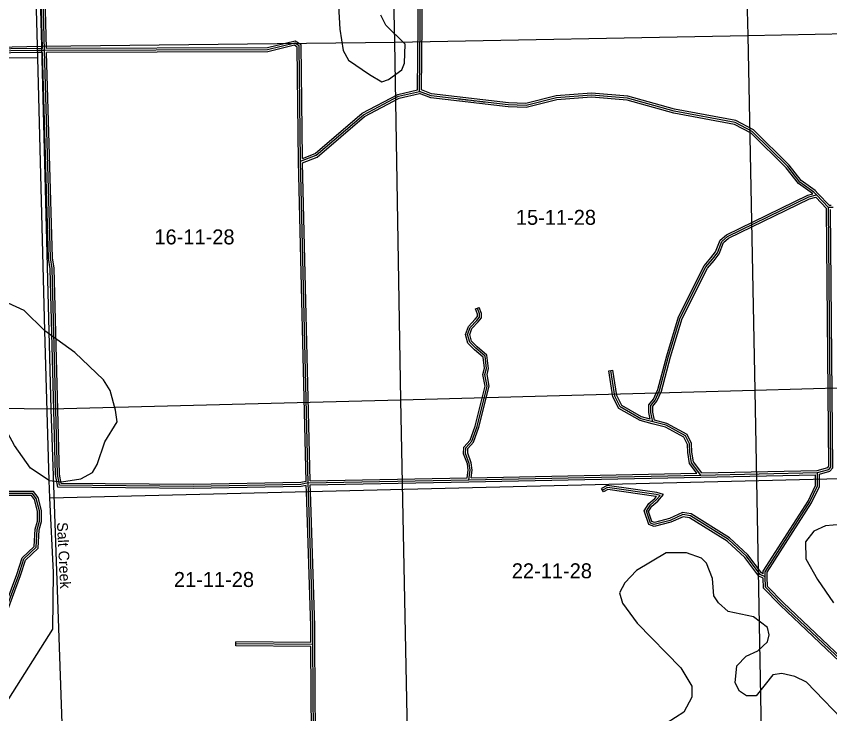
# Model space of a CAD drawing. Extents: x 457167 to 656239, y 1787309 to 1969297.
# Drawn here: x 499897 to 512118, y 1886987 to 1897474 of the extents above; entities that cross this region are included whole.
import ezdxf

# ---------------------------------------------------------------- set-up
doc = ezdxf.new("R2010")
doc.units = 0
for name, color, linetype in [('Level 1', 7, 'Continuous'), ('Level 2', 7, 'Continuous'), ('Level 31', 7, 'Continuous'), ('Level 32', 7, 'Continuous'), ('Level 34', 7, 'Continuous'), ('Level 41', 7, 'Continuous'), ('Level 5', 7, 'Continuous'), ('Level 7', 7, 'Continuous')]:
    doc.layers.add(name, color=color, linetype=linetype)

msp = doc.modelspace()

# ---------------------------------------------------------------- linework, layer by layer
at = {"layer": 'Level 1'}
for p, q in [((505582.268, 1897085.119), (505466.914, 1902363.727)), ((510762.821, 1902423.898), (510886.59, 1897183.146)), ((500127.012, 1902302.055), (500274.348, 1897023.086)), ((510886.59, 1897183.146), (516244.965, 1897288.554)), ((500274.348, 1897023.086), (505582.268, 1897085.119)), ((505582.268, 1897085.119), (510886.59, 1897183.146)), ((505672.465, 1891700.927), (505582.268, 1897085.119)), ((510886.59, 1897183.146), (510995.326, 1891848.683)), ((497255.468, 1896947.776), (500274.348, 1897023.086)), ((500274.348, 1897023.086), (500415.738, 1891568.407)), ((516308.061, 1891984.566), (510995.326, 1891848.683)), ((510995.326, 1891848.683), (505672.465, 1891700.927)), ((510995.326, 1891848.683), (511090.226, 1886528.356)), ((500415.738, 1891568.407), (497232.565, 1891604.756)), ((505672.465, 1891700.927), (500415.738, 1891568.407)), ((505779.956, 1886434.392), (505672.465, 1891700.927)), ((500415.738, 1891568.407), (500597.539, 1886332.994))]:
    msp.add_line(p, q, dxfattribs=at)
at = {"layer": 'Level 31'}
for p, q in [((500322.628, 1896957.686), (500249.336, 1899567.191)), ((500322.628, 1896957.686), (500219.279, 1896956.304)), ((504283.125, 1890456.996), (504168.09, 1895292.551)), ((512101.455, 1894596.097), (511919.348, 1894786.631)), ((512168.232, 1894595.838), (512101.455, 1894596.097)), ((510183.712, 1890576.198), (511936.512, 1890611.883)), ((511936.12, 1890510.79), (511936.512, 1890611.883)), ((504283.125, 1890456.996), (506697.498, 1890505.364)), ((506697.498, 1890505.364), (510183.712, 1890576.198)), ((504287.056, 1890329.703), (504283.125, 1890456.996)), ((504352.372, 1888025.719), (503197.885, 1888036.647))]:
    msp.add_line(p, q, dxfattribs=at)
for points in [[(505955.957, 1896344.568), (505981.985, 1898845.647), (505959.925, 1899679.222)], [(500219.279, 1896956.304), (498188.576, 1896932.546), (497805.28, 1896975.64)], [(504082.836, 1897068.603), (503674.152, 1896970.281), (500322.628, 1896957.686)], [(504283.125, 1890456.996), (504174.895, 1890432.711), (502557.268, 1890405.198), (500548.322, 1890421.216), (500515.628, 1890587.905), (500435.426, 1893681.086), (500411.288, 1893839.738), (500322.628, 1896957.686)], [(504168.09, 1895292.551), (504149.44, 1897026.874), (504082.836, 1897068.603)], [(504168.09, 1895292.551), (504401.867, 1895383.596), (505112.496, 1895989.441), (505638.95, 1896270.944), (505955.957, 1896344.568)], [(511919.348, 1894786.631), (511877.544, 1894830.431), (511669.527, 1894981.066), (511486.959, 1895215.241), (510955.435, 1895742.429), (510697.44, 1895876.901), (509781.045, 1896047.061), (509081.617, 1896241.476), (508539.95, 1896285.086), (508014.487, 1896245.365), (507555.815, 1896130.471), (507289.064, 1896139.542), (506130.574, 1896277.313), (505955.957, 1896344.568)], [(509460.49, 1891375.444), (509429.255, 1891518.481), (509432.521, 1891621.017), (509494.224, 1891702.957), (509561.904, 1891849.24), (509697.813, 1892361.81), (509872.144, 1892941.505), (510257.71, 1893704.738), (510357.386, 1893821.44), (510430.894, 1893914.972), (510495.809, 1894087.814), (510583.545, 1894160.561), (511802.21, 1894756.541), (511919.348, 1894786.631)], [(511936.512, 1890611.883), (512103.67, 1890661.416), (512136.873, 1890694.379), (512101.455, 1894596.097)], [(506697.498, 1890505.364), (506715.257, 1890650.751), (506703.891, 1890750.437), (506648.828, 1890897.21), (506652.045, 1890985.2), (506740.22, 1891084.484), (506819.656, 1891304.171), (506970.621, 1891913.039), (506939.198, 1892086.262), (506959.928, 1892180), (506939.989, 1892361.905), (506799.911, 1892482.473), (506709.645, 1892573.749), (506677.67, 1892688.428), (506715.937, 1892793.731), (506815.897, 1892898.787), (506856.803, 1892948.442), (506857.003, 1892998.261), (506825.239, 1893086.391)], [(509460.49, 1891375.444), (509279.721, 1891422.343), (508970.352, 1891599.576), (508888.945, 1891761.36), (508828.468, 1892148.522)], [(510183.712, 1890576.198), (510041.003, 1890759.676), (510018.092, 1890917.953), (510009.685, 1891044.172), (509951.641, 1891164.406), (509659.689, 1891324.109), (509460.49, 1891375.444)], [(511149.95, 1889045.811), (511147.388, 1889122.551), (511818.397, 1890170.511), (511935.735, 1890411.879), (511936.12, 1890510.79)], [(511149.95, 1889045.811), (511071.521, 1889078.483), (510867.477, 1889357.836), (510596.216, 1889607.999), (510024.189, 1889962.261), (509910.085, 1889980.531), (509719.556, 1889893.28), (509482.699, 1889832.76), (509424.263, 1889853.719), (509363.271, 1890032.512), (509425.033, 1890128.997), (509513.099, 1890202.106), (509568.69, 1890266.251), (509513.104, 1890283.926), (508779.505, 1890389.749), (508703.334, 1890348.96)], [(499446.294, 1887774.127), (499934.886, 1889072.839), (500010.642, 1889314.346), (500194.886, 1889488.851), (500212.544, 1889755.331), (500246.145, 1889880.285), (500246.811, 1890038.834), (500197.65, 1890222.32), (500139.447, 1890297.476), (497226.974, 1890300.4)], [(504352.372, 1888025.719), (504350.338, 1888306.101), (504287.056, 1890329.703)], [(512384.154, 1887700.963), (511395.799, 1888638.292), (511155.063, 1888889.059), (511149.95, 1889045.811)], [(504381.855, 1886446.272), (504360.798, 1886663.821), (504352.372, 1888025.719)]]:
    msp.add_lwpolyline(points, dxfattribs=at)
at = {"layer": 'Level 32'}
for p, q in [((500291.785, 1896987.276), (500219.339, 1899566.678)), ((500351.795, 1896987.797), (500280.175, 1899537.788)), ((500291.785, 1896987.276), (500218.878, 1896986.301)), ((500293.48, 1896927.292), (500219.681, 1896926.306)), ((504252.55, 1890480.881), (504138.098, 1895291.837)), ((504312.407, 1890487.588), (504198.582, 1895272.23)), ((512114.329, 1894626.048), (511941.037, 1894807.359)), ((512071.563, 1894583.952), (511909.8, 1894753.201)), ((512142.025, 1894625.94), (512114.329, 1894626.048)), ((506797.015, 1893076.22), (506853.463, 1893096.564)), ((508798.826, 1892143.893), (508858.109, 1892153.152)), ((506731.472, 1890536.06), (510123.321, 1890604.977)), ((510198.151, 1890606.498), (511931.862, 1890641.795)), ((504312.408, 1890487.588), (506670.875, 1890534.836)), ((506698.108, 1890475.369), (510184.321, 1890546.204)), ((510184.323, 1890546.204), (511906.394, 1890581.262)), ((511906.12, 1890510.906), (511906.394, 1890581.262)), ((511966.12, 1890510.673), (511966.426, 1890589.456)), ((504257.07, 1890328.776), (504254.261, 1890419.771)), ((504314.048, 1890427.608), (506698.1, 1890475.369)), ((504317.042, 1890330.628), (504314.048, 1890427.608)), ((508717.496, 1890322.512), (508689.171, 1890375.406)), ((503197.601, 1888006.647), (503198.17, 1888066.646)), ((504322.151, 1888056.006), (503198.17, 1888066.646)), ((504322.555, 1887995.998), (503197.601, 1888006.647))]:
    msp.add_line(p, q, dxfattribs=at)
for points in [[(505926.204, 1896368.457), (505951.98, 1898845.407), (505930.724, 1899648.641)], [(505986.174, 1896365.079), (506011.99, 1898845.888), (505990.728, 1899649.341)], [(504088.08, 1897100.721), (503670.538, 1897000.267), (500351.795, 1896987.796)], [(504197.622, 1895336.247), (504179.263, 1897043.591), (504088.08, 1897100.72)], [(500218.928, 1896986.303), (498190.082, 1896962.566), (497831.324, 1897002.901)], [(504077.595, 1897036.484), (503677.766, 1896940.293), (500353.49, 1896927.801)], [(504138.098, 1895291.837), (504119.617, 1897010.156), (504077.595, 1897036.486)], [(500219.63, 1896926.305), (498187.07, 1896902.526), (497839.98, 1896941.547)], [(504254.261, 1890419.772), (504178.471, 1890402.767), (502557.404, 1890375.196), (500523.596, 1890391.412), (500485.702, 1890584.606), (500405.485, 1893678.43), (500381.352, 1893837.045), (500293.48, 1896927.292)], [(504252.549, 1890480.881), (504171.318, 1890462.656), (502557.133, 1890435.201), (500573.049, 1890451.021), (500545.554, 1890591.204), (500465.369, 1893683.741), (500441.225, 1893842.431), (500353.491, 1896927.801)], [(504197.623, 1895336.246), (504386.259, 1895409.713), (505095.495, 1896014.37), (505628.3, 1896299.269), (505926.205, 1896368.456)], [(511941.051, 1894807.344), (511897.356, 1894853.125), (511690.57, 1895002.868), (511509.443, 1895235.194), (510973.333, 1895766.931), (510707.328, 1895905.578), (509787.814, 1896076.318), (509086.885, 1896271.149), (508540.024, 1896315.178), (508009.676, 1896275.087), (507552.618, 1896160.598), (507291.35, 1896169.483), (506137.85, 1896306.66), (505986.174, 1896365.08)], [(504198.582, 1895272.23), (504417.475, 1895357.479), (505129.497, 1895964.511), (505649.599, 1896242.618), (505953.772, 1896313.261)], [(511862.3, 1894802.951), (511857.731, 1894807.738), (511648.485, 1894959.263), (511464.475, 1895195.286), (510937.537, 1895717.926), (510687.552, 1895848.223), (509774.276, 1896017.805), (509076.348, 1896211.802), (508539.877, 1896254.995), (508019.298, 1896215.642), (507559.012, 1896100.345), (507286.779, 1896109.601), (506123.299, 1896247.966), (505953.772, 1896313.261)], [(509420.765, 1891416.744), (509399.15, 1891515.716), (509402.84, 1891631.471), (509468.337, 1891718.453), (509533.576, 1891859.461), (509668.941, 1892369.976), (509844.175, 1892952.675), (510232.558, 1893721.482), (510334.176, 1893840.459), (510404.44, 1893929.863), (510470.525, 1894105.822), (510567.15, 1894185.941), (511791.78, 1894784.836), (511862.3, 1894802.951)], [(509485.861, 1891399.886), (509459.358, 1891521.246), (509462.204, 1891610.562), (509520.11, 1891687.461), (509590.231, 1891839.019), (509726.685, 1892353.643), (509900.113, 1892930.335), (510282.863, 1893687.993), (510380.596, 1893802.421), (510457.348, 1893900.081), (510521.092, 1894069.806), (510599.939, 1894135.183), (511812.639, 1894728.246), (511909.8, 1894753.201)], [(511931.863, 1890641.795), (512087.899, 1890688.032), (512106.759, 1890706.756), (512071.564, 1894583.951)], [(511966.426, 1890589.456), (512119.441, 1890634.8), (512166.987, 1890682.001), (512131.73, 1894565.979)], [(506670.875, 1890534.836), (506685.049, 1890650.873), (506674.504, 1890743.363), (506618.627, 1890892.3), (506622.458, 1890997.065), (506713.965, 1891100.101), (506790.914, 1891312.906), (506939.955, 1891914.014), (506908.601, 1892086.847), (506929.567, 1892181.648), (506911.455, 1892346.881), (506779.427, 1892460.521), (506682.838, 1892558.191), (506646.188, 1892689.636), (506689.882, 1892809.871), (506793.424, 1892918.691), (506826.845, 1892959.261), (506826.981, 1892993.078), (506797.015, 1893076.22)], [(506731.472, 1890536.06), (506745.466, 1890650.631), (506733.28, 1890757.511), (506679.028, 1890902.121), (506681.631, 1890973.335), (506766.475, 1891068.867), (506848.4, 1891295.436), (507001.289, 1891912.063), (506969.794, 1892085.677), (506990.289, 1892178.351), (506968.522, 1892376.928), (506820.395, 1892504.425), (506736.451, 1892589.307), (506709.15, 1892687.221), (506741.992, 1892777.593), (506838.37, 1892878.884), (506886.76, 1892937.624), (506887.024, 1893003.444), (506853.463, 1893096.564)], [(509452.957, 1891346.405), (509268.297, 1891394.313), (508947.61, 1891578.031), (508860.03, 1891752.08), (508798.826, 1892143.893)], [(509420.765, 1891416.744), (509291.146, 1891450.373), (508993.095, 1891621.122), (508917.86, 1891770.641), (508858.109, 1892153.152)], [(510123.32, 1890604.977), (510012.449, 1890747.522), (509988.235, 1890914.802), (509980.137, 1891036.371), (509928.805, 1891142.701), (509648.576, 1891295.991), (509453.005, 1891346.392)], [(510198.151, 1890606.498), (510069.556, 1890771.828), (510047.949, 1890921.103), (510039.231, 1891051.974), (509974.477, 1891186.109), (509670.801, 1891352.226), (509485.861, 1891399.886)], [(511118.41, 1889091.45), (511117.093, 1889130.872), (511792.184, 1890185.208), (511905.761, 1890418.841), (511906.12, 1890510.907)], [(511179.934, 1889046.812), (511177.683, 1889114.229), (511844.61, 1890155.813), (511965.709, 1890404.918), (511966.12, 1890510.673)], [(511118.41, 1889091.45), (511090.8, 1889102.951), (510889.972, 1889377.901), (510614.447, 1889631.996), (510034.87, 1889990.934), (509905.855, 1890011.59), (509709.517, 1889921.68), (509484.175, 1889864.102), (509447.992, 1889877.08), (509396.332, 1890028.515), (509447.785, 1890108.894), (509534.157, 1890180.596), (509621.202, 1890281.036), (509519.836, 1890313.266), (508774.032, 1890420.85), (508689.171, 1890375.406)], [(511120.596, 1889025.54), (511052.243, 1889054.015), (510844.982, 1889337.771), (510577.985, 1889584.003), (510013.506, 1889933.589), (509914.315, 1889949.471), (509729.596, 1889864.881), (509481.221, 1889801.417), (509400.534, 1889830.358), (509330.21, 1890036.509), (509402.28, 1890149.101), (509492.04, 1890223.616), (509516.179, 1890251.468), (509506.372, 1890254.586), (508784.979, 1890358.648), (508717.496, 1890322.512)], [(499418.583, 1887785.669), (499906.512, 1889082.618), (499984.35, 1889330.766), (500165.728, 1889502.555), (500182.805, 1889760.266), (500216.16, 1889884.311), (500216.794, 1890034.946), (500170.234, 1890208.724), (500124.725, 1890267.491), (497226.845, 1890270.399)], [(499474.005, 1887762.584), (499963.26, 1889063.06), (500036.934, 1889297.926), (500224.045, 1889475.146), (500242.283, 1889750.396), (500276.129, 1889876.26), (500276.828, 1890042.721), (500225.066, 1890235.916), (500154.17, 1890327.462), (497227.799, 1890330.399), (497227.103, 1890330.441)], [(504322.151, 1888056.006), (504320.341, 1888305.522), (504257.07, 1890328.765)], [(504382.371, 1888025.936), (504380.335, 1888306.678), (504317.041, 1890330.641)], [(512363.26, 1887679.434), (511374.644, 1888617.008), (511125.454, 1888876.582), (511120.596, 1889025.54)], [(512388.281, 1887738.396), (511416.954, 1888659.576), (511184.673, 1888901.535), (511179.935, 1889046.789)], [(504350.538, 1886458.427), (504330.806, 1886662.279), (504322.555, 1887995.998)], [(504411.716, 1886449.163), (504390.79, 1886665.361), (504382.371, 1888025.905)]]:
    msp.add_lwpolyline(points, dxfattribs=at)
at = {"layer": 'Level 5'}
for p, q in [((500222.003, 1896846.153), (500147.45, 1899589.076)), ((500325.602, 1892744.309), (500222.003, 1896846.153)), ((500393.415, 1890493.267), (500325.602, 1892744.309)), ((500400.9, 1890234.801), (500393.415, 1890493.267))]:
    msp.add_line(p, q, dxfattribs=at)
for points in [[(500222.003, 1896846.153), (497937.79, 1896828.464), (497629.772, 1896962.833), (497255.466, 1896947.404)], [(500400.9, 1890234.801), (512281.16, 1890521.767), (512252.04, 1894439.988), (512485.594, 1894480.922), (521581.128, 1894651.801)], [(500444.589, 1888258.926), (500455.673, 1889109.196), (500400.9, 1890234.801)], [(498180.249, 1884039.649), (498741.522, 1884888.156), (498909.289, 1885212.726), (498993.505, 1885479.222), (499120.735, 1886162.41), (500444.589, 1888258.926)]]:
    msp.add_lwpolyline(points, dxfattribs=at)
at = {"layer": 'Level 7'}
for points in [[(504718.965, 1897982.156), (504758.399, 1897281.741), (504807.376, 1896956.493), (504890.28, 1896814.481), (505206.37, 1896596.72), (505389.415, 1896487.76), (505389.415, 1896487.76), (505489.577, 1896520.811), (505690.108, 1896670.208), (505732.117, 1896770.111), (505741.362, 1897053.517), (505450.511, 1897337.901), (505375.977, 1897488.183)], [(500393.415, 1890493.267), (500110.567, 1890677.548), (499869.896, 1891020.123), (499331.228, 1892013.879), (499239.884, 1892130.881), (499198.531, 1892231.052), (498999.183, 1892456.786), (498533.19, 1892725.056), (498425.016, 1892783.736), (498350.254, 1892867.356), (498333.901, 1892967.429), (498400.861, 1893050.591), (498526.062, 1893100.224), (499092.933, 1893098.391), (499560.09, 1893196.92), (499768.404, 1893162.921), (500009.8, 1893053.762), (500325.602, 1892744.309)], [(500393.415, 1890493.267), (500576.75, 1890475.999), (500868.654, 1890516.733), (501044.035, 1890616.218), (501111.085, 1890732.691), (501228.91, 1891074.131), (501413.248, 1891373.651), (501388.794, 1891548.774), (501306.417, 1891849.15), (501206.902, 1892007.862), (500774.716, 1892417.756), (500325.602, 1892744.309)], [(512287.274, 1889829.851), (512053.8, 1889813.897), (511878.468, 1889731.123), (511752.938, 1889573.128), (511760.423, 1889314.662), (511934.512, 1889005.667), (512175.152, 1888654.751)], [(511206.574, 1888174.348), (511181.921, 1888282.821), (510974.005, 1888441.861), (510590.826, 1888526.469), (510449.501, 1888651.97), (510374.838, 1888760.571), (510358.973, 1889019.067), (510268.027, 1889252.782), (510193.235, 1889328.033), (509968.409, 1889403.781), (509659.964, 1889404.768), (509217.29, 1889139.436), (509041.64, 1888956.59), (508957.792, 1888806.805), (509007.285, 1888648.252), (509223.085, 1888347.447), (509879.499, 1887678.45), (510045.347, 1887402.796), (510044.82, 1887236.071), (509927.402, 1887011.375), (509551.48, 1886770.835)], [(512427.54, 1886778.251), (511771.186, 1887463.959), (511596.392, 1887547.878), (511396.448, 1887590.217), (511263.005, 1887573.965), (511011.897, 1887257.975), (510870.185, 1887258.433), (510762.041, 1887325.483), (510695.738, 1887450.725), (510721.564, 1887709.081), (510863.744, 1887850.346), (511039.095, 1887933.151), (511181.235, 1888066.076), (511206.574, 1888174.348)]]:
    msp.add_lwpolyline(points, dxfattribs=at)

# ---------------------------------------------------------------- texts
at = {"layer": 'Level 2'}
for s, p in [('15-11-28', (507402.785, 1894337.863)), ('16-11-28', (501972.351, 1894043.508)), ('22-11-28', (507341.831, 1889023.289)), ('21-11-28', (502265.033, 1888892.736))]:
    msp.add_text(s, height=225, dxfattribs=at).set_placement(p)
at = {"layer": 'Level 34'}
msp.add_text('HOGMAN SHANTY ROAD', height=25, rotation=353.2174, dxfattribs=at).set_placement((506530.541, 1896217.161))
at = {"layer": 'Level 41'}
msp.add_text('Salt Creek', height=160, rotation=272.7520083, dxfattribs=at).set_placement((500508.927, 1889862.937))

doc.saveas('drawing.dxf')
